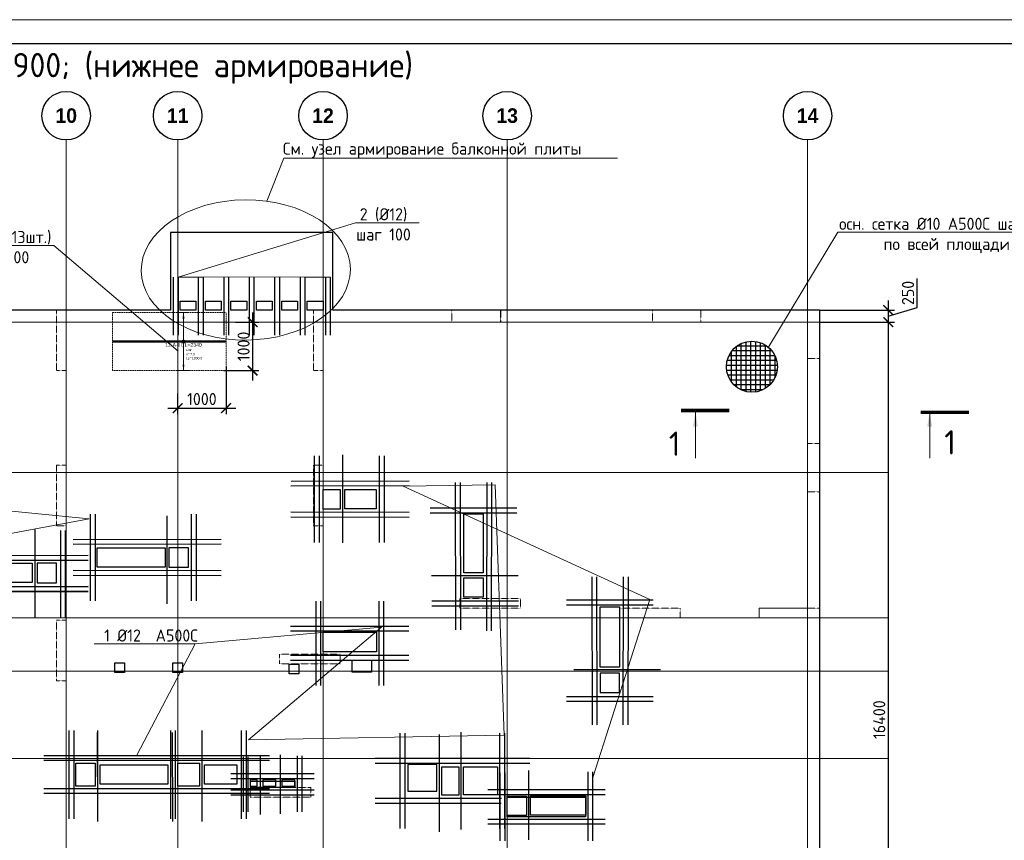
# Model space of a CAD drawing. Header units: millimetres. Extents: x -42044588 to 856694, y -806701 to 941911.
# Tile 984 of 1056: x -69050 to -48730, y -130477 to -113548. Entities that reach past the tile are written whole.
import ezdxf
from ezdxf import colors
from ezdxf.entities.mleader import LeaderData, LeaderLine
from ezdxf.enums import TextEntityAlignment as Align
from ezdxf.math import Vec2, Vec3

# ---------------------------------------------------------------- set-up
doc = ezdxf.new("R2010")
doc.units = ezdxf.units.MM
doc.set_wipeout_variables(frame=1)
for name, pattern in [('01 Штриховая _4 мм_', [6, 3.5, -2.5]), ('______5', [1100, 800, -100, 100, -100]), ('DASHED', [7, 5, -2, 0]), ('GOST2.303 4', [7, 5, -2, 0]), ('осевая', [50.8, 31.75, -6.35, 6.35, -6.35])]:
    doc.linetypes.add(name, pattern=pattern)
for name, color, linetype, lineweight in [('_0.25', 114, 'Continuous', 25), ('_0.5', 94, 'Continuous', 50), ('RAZMER', 100, 'Continuous', 15), ('АрмСтер', 2, 'Continuous', 50), ('контур распр. стерхней', 2, 'GOST2.303 4', 20), ('Оси', 40, '______5', 18), ('Перекрытие ж_бетон', 1, 'Continuous', 30), ('подоснова', 151, 'Continuous', 5), ('РАЗМЕРЫ', 1, 'Continuous', 9), ('СТЕНЫ', 3, 'Continuous', 30), ('ТОНКИЕ', 7, 'Continuous', 9), ('Узлы', 7, 'Continuous', 0)]:
    doc.layers.add(name, color=color, linetype=linetype, lineweight=lineweight)
doc.layers.add('АрмСтер_атрибуты', color=2, linetype='Continuous', lineweight=0, plot=False)
doc.layers.add('Колонна_ бетон', color=7, linetype='Continuous', lineweight=50, true_color=0xb4b496)
doc.layers.add('ТОЛСТЫЕ_ОСНОВНЫЕ', color=6, linetype='Continuous')
doc.styles.add('Century Gothic', font='GOTHIC.TTF')
doc.styles.add('GOST-2.304_Type-B', font='GOST_Common.ttf')
doc.styles.get("Standard").update_dxf_attribs({"font": 'arial.ttf'})
doc.styles.add('Аннотативный', font='arial.ttf')
doc.dimstyles.new('СПДС', dxfattribs={"dimscale": 100, "dimtxt": 2.5, "dimasz": 2, "dimexe": 1.25, "dimexo": 0, "dimtad": 1, "dimdec": 0, "dimrnd": 5, "dimtxsty": 'GOST-2.304_Type-B', "dimblk": 'ARCHTICK', "dimcen": 2.5, "dimdle": 2, "dimclrd": 1, "dimclre": 1, "dimclrt": 1, "dimadec": 0, "dimazin": 2, "dimtfac": 0.75, "dimtdec": 0, "dimtmove": 1, "dimatfit": 3, "dimfxl": 0, "dimtolj": 1, "dimarcsym": 0})

# ---------------------------------------------------------------- blocks, each defined once
blk = doc.blocks.new('NSY101')
at = {"color": 0, "linetype": 'ByBlock', "lineweight": -2}
blk.add_circle((0, 0), 50, dxfattribs=at)
blk = doc.blocks.new('СЛОЖНЫЙ_ОБЪЕКТ_17')
at = {"layer": 'Оси', "color": 16, "linetype": 'Continuous', "lineweight": 25, "transparency": 33554687, "xscale": 9.999999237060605, "yscale": 9.999999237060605, "zscale": 9.999999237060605}
blk.add_blockref('NSY101', (36213, -989), dxfattribs=at)
at = {"layer": 'Оси', "color": 16, "linetype": 'Continuous', "lineweight": 25, "transparency": 33554687, "insert": (36213, -989), "char_height": 300, "width": 620, "attachment_point": 5, "style": 'Century Gothic'}
blk.add_mtext('\\A1;{\\fCentury Gothic|i0|b1;\\H300.000000;\\W1.000000;\\C16;10}\\P', dxfattribs=at)
blk = doc.blocks.new('СЛОЖНЫЙ_ОБЪЕКТ_18')
at = {"layer": 'Оси', "color": 16, "linetype": 'Continuous', "lineweight": 25, "transparency": 33554687, "xscale": 9.999999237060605, "yscale": 9.999999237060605, "zscale": 9.999999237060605}
blk.add_blockref('NSY101', (38513, -989), dxfattribs=at)
at = {"layer": 'Оси', "color": 16, "linetype": 'Continuous', "lineweight": 25, "transparency": 33554687, "insert": (38513, -989), "char_height": 300, "width": 620, "attachment_point": 5, "style": 'Century Gothic'}
blk.add_mtext('\\A1;{\\fCentury Gothic|i0|b1;\\H300.000000;\\W1.000000;\\C16;11}\\P', dxfattribs=at)
blk = doc.blocks.new('СЛОЖНЫЙ_ОБЪЕКТ_19')
at = {"layer": 'Оси', "color": 16, "linetype": 'Continuous', "lineweight": 25, "transparency": 33554687, "xscale": 9.999999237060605, "yscale": 9.999999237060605, "zscale": 9.999999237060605}
blk.add_blockref('NSY101', (41513, -989), dxfattribs=at)
at = {"layer": 'Оси', "color": 16, "linetype": 'Continuous', "lineweight": 25, "transparency": 33554687, "insert": (41513, -989), "char_height": 300, "width": 620, "attachment_point": 5, "style": 'Century Gothic'}
blk.add_mtext('\\A1;{\\fCentury Gothic|i0|b1;\\H300.000000;\\W1.000000;\\C16;12}\\P', dxfattribs=at)
blk = doc.blocks.new('СЛОЖНЫЙ_ОБЪЕКТ_20')
at = {"layer": 'Оси', "color": 16, "linetype": 'Continuous', "lineweight": 25, "transparency": 33554687, "xscale": 9.999999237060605, "yscale": 9.999999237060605, "zscale": 9.999999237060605}
blk.add_blockref('NSY101', (45313, -989), dxfattribs=at)
at = {"layer": 'Оси', "color": 16, "linetype": 'Continuous', "lineweight": 25, "transparency": 33554687, "insert": (45313, -989), "char_height": 300, "width": 620, "attachment_point": 5, "style": 'Century Gothic'}
blk.add_mtext('\\A1;{\\fCentury Gothic|i0|b1;\\H300.000000;\\W1.000000;\\C16;13}\\P', dxfattribs=at)
blk = doc.blocks.new('СЛОЖНЫЙ_ОБЪЕКТ_21')
at = {"layer": 'Оси', "color": 16, "linetype": 'Continuous', "lineweight": 25, "transparency": 33554687, "xscale": 9.999999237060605, "yscale": 9.999999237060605, "zscale": 9.999999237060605}
blk.add_blockref('NSY101', (51513, -989), dxfattribs=at)
at = {"layer": 'Оси', "color": 16, "linetype": 'Continuous', "lineweight": 25, "transparency": 33554687, "insert": (51513, -989), "char_height": 300, "width": 620, "attachment_point": 5, "style": 'Century Gothic'}
blk.add_mtext('\\A1;{\\fCentury Gothic|i0|b1;\\H300.000000;\\W1.000000;\\C16;14}\\P', dxfattribs=at)
blk = doc.blocks.new('оси блок 2')
at = {"layer": 'Оси', "color": 16, "linetype": 'осевая', "lineweight": 0, "ltscale": 0.25, "transparency": 33554687}
for p, q in [((-54204.7, -322543), (-54204.7, -347914.1)), ((-51904.7, -322543), (-51904.7, -347914.1)), ((-48904.7, -322543), (-48904.7, -347914.1)), ((-45104.7, -322543), (-45104.7, -347914.1)), ((-38904.7, -322543), (-38904.7, -347914.1)), ((-89822.3, -326301.3), (-37238.5, -326301.3)), ((-89822.3, -329401.3), (-37238.5, -329401.3)), ((-89822.3, -332401.3), (-37238.5, -332401.3)), ((-89822.3, -333501.3), (-37238.5, -333501.3)), ((-89822.3, -335301.3), (-37238.5, -335301.3))]:
    blk.add_line(p, q, dxfattribs=at)
at = {"layer": 'Оси', "color": 16, "linetype": 'Continuous', "lineweight": 25, "transparency": 33554687}
for name in ['СЛОЖНЫЙ_ОБЪЕКТ_17', 'СЛОЖНЫЙ_ОБЪЕКТ_18', 'СЛОЖНЫЙ_ОБЪЕКТ_19', 'СЛОЖНЫЙ_ОБЪЕКТ_20', 'СЛОЖНЫЙ_ОБЪЕКТ_21']:
    blk.add_blockref(name, (-90418.2, -321053.5), dxfattribs=at)
blk = doc.blocks.new('_ArchTick')
at = {"color": 0, "linetype": 'ByBlock', "const_width": 0.15}
blk.add_lwpolyline([(-0.5, -0.5), (0.5, 0.5)], dxfattribs=at)
blk = doc.blocks.new('*D1238')
at = {"layer": 'DEFPOINTS', "color": 0, "transparency": 16777216}
for p in [(-52540, -119538), (-52540, -119788), (-51124, -119788)]:
    blk.add_point(p, dxfattribs=at)
at = {"layer": 'РАЗМЕРЫ', "color": 1, "lineweight": -2, "transparency": 16777216}
for p, q in [((-50530, -119485), (-50530, -118885)), ((-51124, -119338), (-51124, -119988)), ((-52540, -119538), (-50999, -119538)), ((-51124, -119663), (-50530, -119485)), ((-52540, -119788), (-50999, -119788))]:
    blk.add_line(p, q, dxfattribs=at)
at = {"layer": 'РАЗМЕРЫ', "color": 1, "lineweight": -2, "transparency": 16777216, "xscale": 200, "yscale": 200, "zscale": 200}
for p, rotation in [((-51124, -119538), 90), ((-51124, -119788), 270)]:
    blk.add_blockref('_ArchTick', p, dxfattribs=dict(at, rotation=rotation))
at = {"layer": 'РАЗМЕРЫ', "color": 1, "lineweight": 0, "transparency": 16777216, "insert": (-50717, -119185), "char_height": 250, "attachment_point": 5, "rotation": 90, "style": 'GOST-2.304_Type-B'}
blk.add_mtext('\\A1;250', dxfattribs=at)
blk = doc.blocks.new('*D1239')
at = {"layer": 'DEFPOINTS', "color": 0, "transparency": 16777216}
for p in [(-52540, -119788), (-52540, -136188), (-51124, -136188)]:
    blk.add_point(p, dxfattribs=at)
at = {"layer": 'РАЗМЕРЫ', "color": 1, "lineweight": -2, "transparency": 16777216}
for p, q in [((-51124, -119588), (-51124, -136388)), ((-52540, -119788), (-50999, -119788)), ((-52540, -136188), (-50999, -136188))]:
    blk.add_line(p, q, dxfattribs=at)
at = {"layer": 'РАЗМЕРЫ', "color": 1, "lineweight": -2, "transparency": 16777216, "xscale": 200, "yscale": 200, "zscale": 200}
for p, rotation in [((-51124, -119788), 90), ((-51124, -136188), 270)]:
    blk.add_blockref('_ArchTick', p, dxfattribs=dict(at, rotation=rotation))
at = {"layer": 'РАЗМЕРЫ', "color": 1, "lineweight": 0, "transparency": 16777216, "insert": (-51311, -127988), "char_height": 250, "attachment_point": 5, "rotation": 90, "style": 'GOST-2.304_Type-B'}
blk.add_mtext('\\A1;16400', dxfattribs=at)
blk = doc.blocks.new('подложка стн 1-го этажа')
at = {"layer": 'Колонна_ бетон', "color": 252, "linetype": 'DASHED', "lineweight": 0, "ltscale": 0.5, "true_color": 0x939598, "transparency": 33554687}
for p, q in [((55094, 26362, -200), (55094, 26362, -200)), ((54844, 26112, -200), (54844, 26112, -200)), ((39544, 23162, -200), (39344, 23162, -200)), ((39344, 23162, -200), (39344, 23162, -200)), ((39344, 21912, -200), (39344, 23162, -200)), ((39544, 23162, -200), (39544, 23162, -200)), ((39544, 23162, -200), (39544, 21912, -200)), ((44644, 23162, -200), (44644, 23162, -200)), ((44644, 23162, -200), (44844, 23162, -200)), ((44644, 23162, -200), (44644, 21912, -200)), ((44844, 23162, -200), (44844, 23162, -200)), ((44844, 21912, -200), (44844, 23162, -200)), ((39344, 21912, -200), (39544, 21912, -200)), ((39344, 21912, -200), (39344, 21912, -200)), ((39544, 21912, -200), (39544, 21912, -200)), ((44844, 21912, -200), (44644, 21912, -200)), ((44644, 21912, -200), (44644, 21912, -200)), ((44844, 21912, -200), (44844, 21912, -200)), ((47669, 20412, -200), (47669, 20212, -200)), ((48919, 20412, -200), (47669, 20412, -200)), ((47669, 20412, -200), (47669, 20412, -200)), ((48919, 20412, -200), (48919, 20412, -200)), ((48919, 20212, -200), (48919, 20412, -200)), ((47669, 20212, -200), (47669, 20212, -200)), ((48919, 20212, -200), (47669, 20212, -200)), ((48919, 20212, -200), (48919, 20212, -200)), ((50964, 20212, -200), (50964, 20012, -200)), ((50964, 20212, -200), (50964, 20212, -200)), ((52214, 20212, -200), (50964, 20212, -200)), ((52214, 20212, -200), (52214, 20012, -200)), ((52214, 20212, -200), (52214, 20212, -200)), ((39344, 19962, -200), (39344, 19962, -200)), ((39544, 19962, -200), (39344, 19962, -200)), ((39344, 18712, -200), (39344, 19962, -200)), ((39544, 19962, -200), (39544, 19962, -200)), ((39544, 19962, -200), (39544, 18712, -200)), ((50964, 20012, -200), (50964, 20012, -200)), ((50964, 20012, -200), (52214, 20012, -200)), ((52214, 20012, -200), (52214, 20012, -200)), ((43944, 19062, -200), (43944, 19262, -200)), ((43944, 19262, -200), (43944, 19262, -200)), ((45194, 19262, -200), (43944, 19262, -200)), ((45194, 19262, -200), (45194, 19262, -200)), ((45194, 19262, -200), (45194, 19062, -200)), ((43944, 19062, -200), (43944, 19062, -200)), ((45194, 19062, -200), (43944, 19062, -200)), ((45194, 19062, -200), (45194, 19062, -200)), ((39344, 18712, -200), (39344, 18712, -200)), ((39544, 18712, -200), (39344, 18712, -200)), ((39544, 18712, -200), (39544, 18712, -200)), ((43343, 16512, -200), (43343, 16512, -200)), ((44593, 16512, -200), (43343, 16512, -200)), ((43343, 16512, -200), (43343, 16312, -200)), ((44593, 16512, -200), (44593, 16512, -200)), ((44593, 16312, -200), (44593, 16512, -200)), ((43343, 16312, -200), (43343, 16312, -200)), ((43343, 16312, -200), (44593, 16312, -200)), ((44593, 16312, -200), (44593, 16312, -200))]:
    blk.add_line(p, q, dxfattribs=at)
for points, elevation in [([(39344, 26362), (39544, 26362), (39544, 25112), (39344, 25112)], -560), ([(44644, 26362), (44844, 26362), (44844, 25112), (44644, 25112)], -560), ([(47504, 26362), (48504, 26362), (48504, 26112), (47504, 26112)], -360), ([(47504, 26362), (48514, 26362), (48514, 26112), (47504, 26112)], -560), ([(51644, 26362), (52644, 26362), (52644, 26112), (51644, 26112)], -360), ([(54844, 26362), (55094, 26362), (55094, 25362), (54844, 25362)], -560), ([(54844, 23612), (55094, 23612), (55094, 22612), (54844, 22612)], -360), ([(54844, 23612), (55094, 23612), (55094, 22612), (54844, 22612)], -560), ([(55094, 20212), (53844, 20212), (53844, 20012), (55094, 20012)], -560)]:
    blk.add_lwpolyline(points, close=True, dxfattribs=dict(at, elevation=elevation))
at = {"layer": 'СТЕНЫ', "color": 252, "linetype": 'DASHED', "lineweight": 0, "ltscale": 0.5, "true_color": 0x939598, "transparency": 33554687}
for p, q in [((53844, 20212, -200), (54844, 20212, -200)), ((53844, 20012, -200), (53844, 20212, -200)), ((53844, 20212, -200), (53844, 20212, -200)), ((54844, 20212, -200), (54844, 20212, -200)), ((53844, 20012, -200), (53844, 20012, -200)), ((53844, 20012, -200), (54844, 20012, -200)), ((54844, 20012, -200), (54844, 20012, -200))]:
    blk.add_line(p, q, dxfattribs=at)
blk = doc.blocks.new('*U1262')
at = {"layer": 'РАЗМЕРЫ'}
for p, q in [((112, 600), (-112, 600)), ((112, -600), (-112, -600))]:
    blk.add_line(p, q, dxfattribs=at)
at = {"layer": 'РАЗМЕРЫ', "ltscale": 15}
blk.add_line((0, -600), (0, 600), dxfattribs=at)
at = {"layer": 'РАЗМЕРЫ'}
for points in [[(0, 600), (21, 475), (-21, 475)], [(0, -600), (21, -475), (-21, -475)]]:
    blk.add_solid(points, dxfattribs=at)
at = {"layer": 'АрмСтер_атрибуты', "color": 215, "ltscale": 15, "style": 'Аннотативный'}
for s, p in [('шаг', (51, -194)), ('Lр=', (50, -368)), ('n=', (51, -285))]:
    blk.add_text(s, height=50, dxfattribs=at).set_placement(p)
at = {"layer": 'АрмСтер_атрибуты', "color": 215, "style": 'Аннотативный'}
for tag, p, flags in [('ШАГ', (191, -194), 10), ('КОЛ', (138, -285), 8), ('ШИРИНА', (173, -368), 8)]:
    blk.add_attdef(tag, p, '', height=50, dxfattribs=dict(at, flags=flags))
at = {"layer": 'АрмСтер_атрибуты', "flags": 9}
for tag, p in [('МАССА', (-1034, -1210)), ('ОБОЗНАЧЕНИЕ', (-1034, -1324))]:
    blk.add_attdef(tag, p, '', height=75, dxfattribs=at)
at = {"linetype": 'Continuous', "lineweight": 0}
blk.add_wipeout([(35, 0), (28, 21), (11, 33), (-11, 33), (-28, 21), (-35, 0), (-28, -21), (-11, -33), (11, -33), (28, -21)], dxfattribs=at)
at = {"color": 0, "linetype": 'ByBlock', "lineweight": -2, "ltscale": 100}
blk.add_line((-1463, 0), (877, 0), dxfattribs=at)
at = {"layer": 'РАЗМЕРЫ'}
blk.add_circle((0, 0), 35, dxfattribs=at)
at = {"layer": 'АрмСтер_атрибуты', "style": 'Аннотативный', "flags": 8}
blk.add_attdef('ПОЗ', (110, 30), '', height=75, dxfattribs=at)
blk.add_attdef('НАИМЕНОВАНИЕ', text='', height=75, dxfattribs=at).set_placement((0, -29), align=Align.TOP_CENTER)
blk = doc.blocks.new('_None')
blk = doc.blocks.new('*D1257')
at = {"layer": 'DEFPOINTS', "color": 0, "transparency": 16777216}
for p in [(-64790, -120703, 360), (-65790, -121259), (-64790, -121561)]:
    blk.add_point(p, dxfattribs=at)
at = {"layer": 'РАЗМЕРЫ', "color": 1, "lineweight": -2, "transparency": 16777216}
for p, q in [((-64790, -120703), (-64790, -121686)), ((-65790, -121259), (-65790, -121686)), ((-65990, -121561), (-64590, -121561))]:
    blk.add_line(p, q, dxfattribs=at)
at = {"layer": 'РАЗМЕРЫ', "color": 1, "lineweight": -2, "transparency": 16777216, "xscale": 200, "yscale": 200, "zscale": 200, "rotation": 180}
blk.add_blockref('_ArchTick', (-65790, -121561), dxfattribs=at)
at = {"layer": 'РАЗМЕРЫ', "color": 1, "lineweight": -2, "transparency": 16777216, "xscale": 200, "yscale": 200, "zscale": 200}
blk.add_blockref('_ArchTick', (-64790, -121561), dxfattribs=at)
at = {"layer": 'РАЗМЕРЫ', "color": 1, "lineweight": 0, "transparency": 16777216, "insert": (-65290, -121374), "char_height": 250, "attachment_point": 5, "style": 'GOST-2.304_Type-B'}
blk.add_mtext('\\A1;1000', dxfattribs=at)
blk = doc.blocks.new('*D1258')
at = {"layer": 'DEFPOINTS', "color": 0, "transparency": 16777216}
for p in [(-64598, -119788), (-64843, -120788, 360), (-64243, -120788)]:
    blk.add_point(p, dxfattribs=at)
at = {"layer": 'РАЗМЕРЫ', "color": 1, "lineweight": -2, "transparency": 16777216}
for p, q in [((-64243, -119588), (-64243, -120988)), ((-64598, -119788), (-64118, -119788)), ((-64843, -120788), (-64118, -120788))]:
    blk.add_line(p, q, dxfattribs=at)
at = {"layer": 'РАЗМЕРЫ', "color": 1, "lineweight": -2, "transparency": 16777216, "xscale": 200, "yscale": 200, "zscale": 200}
for p, rotation in [((-64243, -119788), 90), ((-64243, -120788), 270)]:
    blk.add_blockref('_ArchTick', p, dxfattribs=dict(at, rotation=rotation))
at = {"layer": 'РАЗМЕРЫ', "color": 1, "lineweight": 0, "transparency": 16777216, "insert": (-64430, -120288), "char_height": 250, "attachment_point": 5, "rotation": 90, "style": 'GOST-2.304_Type-B'}
blk.add_mtext('\\A1;1000', dxfattribs=at)
blk = doc.blocks.new('*U4607')
at = {"layer": '_0.25', "ltscale": 100}
blk.add_lwpolyline([(0, 402), (1619, 402), (1619, 0), (0, 0)], close=True, dxfattribs=at)
at = {"layer": '_0.5', "color": 7, "lineweight": 30, "ltscale": 100}
for p, q in [((-150, 902), (-150, -500)), ((-50, 902), (-50, -500)), ((1669, -500), (1669, 927)), ((1769, -500), (1769, 927)), ((2019, 552), (-400, 552)), ((2019, 452), (-400, 452)), ((-400, -50), (2019, -50)), ((-400, -150), (2019, -150))]:
    blk.add_line(p, q, dxfattribs=at)
blk = doc.blocks.new('*U6686')
at = {"layer": 'ТОЛСТЫЕ_ОСНОВНЫЕ', "color": 6}
blk.add_lwpolyline([(20, 5), (886, 5), (886, 415), (20, 415)], close=True, dxfattribs=at)
at = {"layer": 'ТОНКИЕ'}
blk.add_lwpolyline([(0, 0), (891, 0), (891, 420), (0, 420)], close=True, dxfattribs=at)
blk = doc.blocks.new('*U4603')
at = {"layer": '_0.25', "ltscale": 100}
blk.add_lwpolyline([(0, 130), (920, 130), (920, 0), (0, 0)], close=True, dxfattribs=at)
at = {"layer": '_0.5', "color": 7, "lineweight": 30, "ltscale": 100}
for p, q in [((-150, 630), (-150, -500)), ((-50, 630), (-50, -500)), ((970, -500), (970, 655)), ((1070, -500), (1070, 655)), ((1320, 280), (-400, 280)), ((1320, 180), (-400, 180)), ((-400, -50), (1320, -50)), ((-400, -150), (1320, -150))]:
    blk.add_line(p, q, dxfattribs=at)
blk = doc.blocks.new('блочина')
at = {"layer": 'Перекрытие ж_бетон', "color": 4}
for points in [[(140763, 63798), (140763, 63398), (140413, 63398), (140413, 63798)], [(140861, 63400), (140861, 63800), (141511, 63800), (141511, 63400)], [(143317, 63300), (143717, 63300), (143717, 62080), (143317, 62080)], [(135753, 62200), (135753, 62600), (137153, 62600), (137153, 62200)], [(137233, 62598), (137233, 62198), (137633, 62198), (137633, 62598)], [(133013, 61880), (133013, 62280), (134413, 62280), (134413, 61880)], [(134513, 62278), (134513, 61878), (134913, 61878), (134913, 62278)], [(146133, 61378), (146533, 61378), (146533, 60138), (146133, 60138)], [(140413, 60455), (140413, 60855), (141513, 60855), (141513, 60455)], [(141413, 60030), (141013, 60030), (141013, 60280), (141413, 60280)], [(135313, 58158), (135713, 58158), (135713, 57678), (135313, 57678)], [(135813, 57720), (135813, 58120), (137213, 58120), (137213, 57720)], [(137413, 58158), (137863, 58158), (137863, 57678), (137413, 57678)], [(137963, 57720), (137963, 58120), (138633, 58120), (138633, 57720)], [(142763, 57580), (142763, 58130), (142163, 58130), (142163, 57580)], [(143213, 58078), (143213, 57498), (142862, 57498), (142862, 58078)], [(143313, 57500), (143313, 58080), (144013, 58080), (144013, 57500)], [(144613, 57478), (144613, 57078), (144213, 57078), (144213, 57478)], [(144693, 57080), (144693, 57480), (145833, 57480), (145833, 57080)]]:
    blk.add_lwpolyline(points, close=True, dxfattribs=at)
for points, elevation in [([(143318, 61978), (143716, 61978), (143716, 61578), (143318, 61578)], 4500), ([(139052, 57810), (138912, 57810), (138912, 57680), (139052, 57680)], 360), ([(139442, 57810), (139172, 57810), (139172, 57680), (139442, 57680)], 360), ([(139832, 57810), (139562, 57810), (139562, 57680), (139832, 57680)], 360)]:
    blk.add_lwpolyline(points, close=True, dxfattribs=dict(at, elevation=elevation))
at = {"layer": 'Перекрытие ж_бетон', "color": 4, "ltscale": 100}
for points in [[(136313, 60028), (136113, 60028), (136113, 60228), (136313, 60228)], [(139913, 60198), (139913, 59998), (139713, 59998), (139713, 60198)]]:
    blk.add_lwpolyline(points, close=True, dxfattribs=at)
at = {"layer": 'Перекрытие ж_бетон', "color": 4, "ltscale": 100, "elevation": 4500}
blk.add_lwpolyline([(137513, 60028), (137313, 60028), (137313, 60228), (137513, 60228)], close=True, dxfattribs=at)
at = {"layer": 'РАЗМЕРЫ', "color": 4, "lineweight": 30}
blk.add_lwpolyline([(146533, 60010), (146133, 60010), (146133, 59610), (146533, 59610)], close=True, dxfattribs=at)

msp = doc.modelspace()

# ---------------------------------------------------------------- linework, layer by layer
at = {"color": 2, "lineweight": 25, "ltscale": 100}
for p, q in [((-54266.342, -120293.79, 360), (-54266.342, -121118.878, 360)), ((-53632.382, -120281.896, 360), (-54248.393, -120281.896, 360)), ((-54166.342, -120231.446, 360), (-54166.342, -121181.222, 360)), ((-54066.342, -120195.605, 360), (-54066.342, -121217.063, 360)), ((-53966.342, -120180.815, 360), (-53966.342, -121231.853, 360)), ((-53866.342, -120185.282, 360), (-53866.342, -121227.386, 360)), ((-53766.342, -120209.523, 360), (-53766.342, -121203.145, 360)), ((-53666.342, -120256.727, 360), (-53666.342, -121155.942, 360)), ((-53465.5, -120481.896, 360), (-54415.275, -120481.896, 360)), ((-54366.342, -120398.329, 360), (-54366.342, -121014.339, 360)), ((-53527.843, -120381.896, 360), (-54352.932, -120381.896, 360)), ((-53566.342, -120335.561, 360), (-53566.342, -121077.107, 360)), ((-53466.342, -120476.555, 360), (-53466.342, -120936.113, 360)), ((-53414.869, -120681.896, 360), (-54465.906, -120681.896, 360)), ((-53429.658, -120581.896, 360), (-54451.117, -120581.896, 360)), ((-53419.335, -120781.896, 360), (-54461.44, -120781.896, 360)), ((-53443.576, -120881.896, 360), (-54437.199, -120881.896, 360)), ((-53490.78, -120981.896, 360), (-54389.995, -120981.896, 360)), ((-53569.615, -121081.896, 360), (-54311.161, -121081.896, 360)), ((-53710.609, -121181.896, 360), (-54170.166, -121181.896, 360))]:
    msp.add_line(p, q, dxfattribs=at)
at = {"lineweight": 30}
for p, q in [((-62385.624, -122523.547, -360), (-62385.624, -124343.547, -360)), ((-62972.581, -122544.908, -360), (-62972.581, -124334.908, -360)), ((-62872.581, -122544.908, -360), (-62872.581, -124334.908, -360)), ((-61629.933, -122544.908, -360), (-61629.933, -124334.908, -360)), ((-61529.933, -122544.908, -360), (-61529.933, -124334.908, -360)), ((-61009.933, -123064.908, -360), (-63447.17, -123071.491, -360)), ((-60060.336, -123097.797, -360), (-60053.752, -126135.238, -360)), ((-59960.336, -123097.797, -360), (-59953.752, -126135.238, -360)), ((-59410.336, -123097.797, -360), (-59416.919, -126152.867, 4396.46)), ((-59310.336, -123097.797, -360), (-59316.919, -126152.867, 4357.916)), ((-61009.933, -123164.908, -360), (-63456.766, -123170.181, -360)), ((-67594.48, -123749.129, -360), (-67594.48, -125539.129, -360)), ((-67494.48, -123749.129, -360), (-67494.48, -125539.129, -360)), ((-65509.612, -123749.129, -360), (-65509.612, -125539.129, -360)), ((-65409.612, -123749.129, -360), (-65409.612, -125539.129, -360)), ((-61009.933, -123714.908, -360), (-63456.766, -123709.635, -360)), ((-60580.336, -123617.797, 120.058), (-58790.336, -123617.797, 120.058)), ((-60580.336, -123717.797, 120.058), (-58790.336, -123717.797, 120.058)), ((-66015.79, -123781.144, -360), (-66015.79, -125601.144, -360)), ((-61009.933, -123814.908, -360), (-63456.766, -123809.635, -360)), ((-68739.331, -124066.893, -360), (-68739.331, -125886.893, -360)), ((-68209.467, -124083.758, -360), (-68209.467, -125873.758, -360)), ((-68109.467, -124083.758, -360), (-68109.467, -125873.758, -360)), ((-64889.612, -124269.129, -360), (-67944.682, -124275.713, -360)), ((-64889.612, -124369.129, -360), (-67944.682, -124375.713, -360)), ((-67639.467, -124603.758, -360), (-71294.538, -124610.341, -360)), ((-67639.467, -124706.161, -360), (-71294.538, -124712.744, -360)), ((-67639.467, -124703.758, -360), (-70694.538, -124710.341, -360)), ((-64889.612, -124919.129, -360), (-67944.682, -124912.546, -360)), ((-64889.612, -125019.129, -360), (-67944.682, -125012.546, -360)), ((-60552.646, -125011.342, 120.058), (-58762.646, -125011.342, 120.058)), ((-57243.807, -125039.815), (-57237.223, -128094.886)), ((-57143.807, -125039.815), (-57137.223, -128094.886)), ((-56593.807, -125039.815), (-56600.39, -128094.886)), ((-56493.807, -125039.815), (-56500.39, -128094.886)), ((-67639.467, -125242.127, -360), (-71294.538, -125248.711, -360)), ((-67639.467, -125343.305, -360), (-71294.538, -125349.889, -360)), ((-67639.467, -125253.758, -360), (-70694.538, -125247.174, -360)), ((-67639.467, -125353.758, -360), (-70694.538, -125347.174, -360)), ((-62939.075, -125544.453, -360), (-62939.075, -127284.453, -360)), ((-62839.075, -125544.453, -360), (-62839.075, -127284.453, -360)), ((-61638.666, -125544.453, -360), (-61638.666, -127284.453, -360)), ((-61538.666, -125544.453, -360), (-61538.666, -127284.453, -360)), ((-60547.552, -125539.575, 120.058), (-58757.552, -125539.575, 120.058)), ((-57763.807, -125515.739), (-55973.807, -125515.739)), ((-60547.552, -125639.575, 120.058), (-58757.552, -125639.575, 120.058)), ((-57763.807, -125615.739), (-55973.807, -125615.739)), ((-61018.87, -126064.453, -360), (-63459.075, -126064.453, -360)), ((-61018.87, -126164.453, -360), (-63459.075, -126164.453, -360)), ((-61018.87, -126664.453, -360), (-63459.075, -126664.453, -360)), ((-61018.87, -126764.453, -360), (-63459.075, -126764.453, -360)), ((-55826.307, -126961.685), (-57616.307, -126961.685)), ((-57763.807, -127507.69), (-55973.807, -127507.69)), ((-57763.807, -127607.69), (-55973.807, -127607.69)), ((-68034.682, -128211.815, -360), (-68034.682, -130031.815, -360)), ((-67934.682, -128211.815, -360), (-67934.682, -130031.815, -360)), ((-67443.189, -128211.815, -360), (-67443.189, -130031.815, -360)), ((-65938.859, -128211.815, -360), (-65938.859, -130031.815, -360)), ((-65838.859, -128211.815, -360), (-65838.859, -130031.815, -360)), ((-65294.033, -128211.815, -360), (-65294.033, -130031.815, -360)), ((-64476.302, -128211.815, -360), (-64476.302, -130031.815, -360)), ((-64376.302, -128211.815, -360), (-64376.302, -130031.815, -360)), ((-67450.791, -128252.648, -360), (-67445.687, -130085.727, -360)), ((-65900.713, -128252.648, -360), (-65895.608, -130085.727, -360)), ((-65294.083, -128252.648, -360), (-65288.978, -130085.727, -360)), ((-61196.983, -130235.922), (-61196.983, -128266.043)), ((-61096.983, -130235.922), (-61096.983, -128266.043)), ((-60394.648, -128292.982, -360), (-60393.364, -130302.818, -360)), ((-59945.92, -128246.042, -360), (-59944.636, -130255.878, -360)), ((-59139.655, -130235.922), (-59139.655, -128266.043)), ((-59039.655, -130235.922), (-59039.655, -128266.043)), ((-63894.48, -128731.815, -360), (-68554.682, -128731.815, -360)), ((-64088.215, -128724.65, 360), (-64088.215, -129941.337, 360)), ((-63675.986, -128711.143, 360), (-63675.986, -129927.83, 360)), ((-58518.601, -128789.963), (-61716.983, -128789.963)), ((-63894.48, -128831.815, -360), (-68554.682, -128831.815, -360)), ((-58518.601, -128889.963), (-61716.983, -128889.963)), ((-58552.852, -129039.952, -360), (-58552.852, -130465.59, -360)), ((-63894.48, -129411.815, -360), (-68554.682, -129411.815, -360)), ((-63894.48, -129511.815, -360), (-68554.682, -129511.815, -360)), ((-59103.406, -129615.922), (-61716.983, -129615.922)), ((-59110.816, -129715.922), (-61716.983, -129715.922))]:
    msp.add_line(p, q, dxfattribs=at)
at = {"ltscale": 100}
msp.add_circle((-53939.713, -120706.334, 360), 526.193, dxfattribs=at)
at = {"layer": 'RAZMER', "lineweight": 30}
for points, elevation in [([(-64314.693, -118857.764), (-64314.735, -120057.764)], 0.018), ([(-64214.693, -118857.764), (-64214.735, -120057.764)], 0.018), ([(-63789.8, -118857.764), (-63789.842, -120057.764)], 0.142), ([(-63689.8, -118857.764), (-63689.842, -120057.764)], 0.142), ([(-63264.813, -118857.764), (-63264.855, -120057.764)], 0.16), ([(-63164.813, -118857.764), (-63164.855, -120057.764)], 0.16), ([(-62739.826, -118857.764), (-62739.868, -120057.764)], 0.089), ([(-62639.826, -118857.764), (-62639.868, -120057.764)], 0.089)]:
    msp.add_lwpolyline(points, dxfattribs=dict(at, elevation=elevation))
at = {"layer": 'контур распр. стерхней', "linetype": '01 Штриховая _4 мм_', "elevation": 360}
msp.add_lwpolyline([(-64789.691, -120787.937), (-67134.247, -120787.937), (-67131.966, -119587.937), (-64787.41, -119587.937)], close=True, dxfattribs=at)
at = {"layer": 'Перекрытие ж_бетон'}
msp.add_lwpolyline([(-99839.767, -136437.763), (-81289.604, -136437.763), (-81289.604, -138037.763), (-77939.606, -138037.763), (-77939.602, -136437.763), (-65889.767, -136437.763), (-65889.767, -138037.763), (-62540.228, -138037.763), (-62540.233, -136437.763), (-52539.767, -136437.763), (-52539.767, -119537.764), (-62589.767, -119537.764), (-62589.767, -117937.764), (-65939.767, -117937.764), (-65939.767, -119537.764), (-85829.767, -119537.764), (-85829.767, -117937.764), (-89179.767, -117937.764), (-89179.767, -119537.764), (-99839.767, -119537.764), (-99839.767, -136437.763)], dxfattribs=at)
for points, elevation in [([(-65414.781, -119537.764), (-65739.781, -119537.764), (-65739.781, -119357.764), (-65414.781, -119357.764)], 0.036), ([(-64889.794, -119537.764), (-65214.794, -119537.764), (-65214.794, -119357.764), (-64889.794, -119357.764)], 0.018), ([(-64364.807, -119537.764), (-64689.807, -119537.764), (-64689.807, -119357.764), (-64364.807, -119357.764)], 0.036), ([(-63839.728, -119537.764), (-64164.728, -119537.764), (-64164.728, -119357.764), (-63839.728, -119357.764)], -0.053), ([(-63314.834, -119537.764), (-63639.834, -119537.764), (-63639.834, -119357.764), (-63314.834, -119357.764)], 0.071), ([(-62789.847, -119537.764), (-63114.847, -119537.764), (-63114.847, -119357.764), (-62789.847, -119357.764)], 0.089)]:
    msp.add_lwpolyline(points, close=True, dxfattribs=dict(at, elevation=elevation))
at = {"layer": 'Узлы', "color": 1, "linetype": 'Continuous', "lineweight": 0}
for p, q in [((-55104.654, -121645.108, 3100), (-55104.654, -122595.108, 3100)), ((-50269.515, -121645.108, 3100), (-50269.515, -122595.108, 3100))]:
    msp.add_line(p, q, dxfattribs=at)
at = {"layer": 'Узлы', "color": 1, "linetype": 'Continuous', "lineweight": 0, "const_width": 70, "elevation": 3100}
for points in [[(-55404.654, -121610.108), (-54404.654, -121610.108)], [(-50458.541, -121647.074), (-49458.541, -121647.074)]]:
    msp.add_lwpolyline(points, dxfattribs=at)
at = {"layer": 'Узлы', "color": 1, "linetype": 'Continuous', "lineweight": 0}
for points in [[(-55104.654, -121645.108, 3100), (-55154.932, -121945.558, 3100), (-55054.376, -121945.558, 3100)], [(-50269.515, -121645.108, 3100), (-50319.793, -121945.558, 3100), (-50219.237, -121945.558, 3100)]]:
    msp.add_solid(points, dxfattribs=at)

# ---------------------------------------------------------------- block references
for name, p in [('подложка стн 1-го этажа', (-107633.69, -145899.558, 560)), ('блочина', (-203202.607, -187041.012))]:
    msp.add_blockref(name, p)
at = {"ltscale": 100}
for name, p in [('*U4603', (-64290.267, -129387.763, 360)), ('*U4607', (-58989.096, -129989.82))]:
    msp.add_blockref(name, p, dxfattribs=at)
at = {"layer": 'РАЗМЕРЫ'}
msp.add_blockref('оси блок 2', (-13885.049, 206513.559), dxfattribs=at)

# ---------------------------------------------------------------- texts
at = {"layer": 'Узлы', "color": 80, "linetype": 'Continuous', "lineweight": 0, "style": 'GOST-2.304_Type-B'}
msp.add_text('Плита перекрытия на отм.  +9,900;+12,900;+15,900; (нижнее армирование) ', height=500, dxfattribs=at).set_placement((-83349.496, -114734.924))
at = {"layer": 'Узлы', "color": 1, "linetype": 'Continuous', "lineweight": 0, "char_height": 500, "attachment_point": 5, "style": 'GOST-2.304_Type-B'}
for insert in [(-55534.654, -122295.107, 3100), (-49848.932, -122267.388, 3100)]:
    msp.add_mtext_dynamic_manual_height_columns('1', width=723.87981, gutter_width=25, heights=[0], dxfattribs=dict(at, insert=insert))

# ---------------------------------------------------------------- dimensions: what is measured, and where the dimension line sits
at = {"layer": 'РАЗМЕРЫ', "lineweight": 0}
for base, p1, p2, picture, middle in [((-51123.549, -119787.763), (-52539.767, -119537.764), (-52539.767, -119787.763), '*D1238', (-50717.299, -119422.139)), ((-51123.549, -136187.763), (-52539.767, -119787.763), (-52539.767, -136187.763), '*D1239', (-51311.049, -127987.763))]:
    dim = msp.add_linear_dim(base=base, p1=p1, p2=p2, angle=90, dimstyle='СПДС', override={"dimrnd": 5}, dxfattribs=at)
    dim.commit()
    dim.dimension.update_dxf_attribs({"geometry": picture, "text_midpoint": middle})

# ---------------------------------------------------------------- leaders
at = {"layer": 'подоснова', "color": 2, "ltscale": 0.3}
ml = msp.add_multileader_mtext('Standard', dxfattribs=at)
ml.set_content('\\pxi0.391,qc;{\\C80;См. узел армирование балконной плиты}', color=2, style='GOST-2.304_Type-B')
ml.set_leader_properties(color=256, linetype='ByLayer', lineweight=15)
ml.set_arrow_properties(name='NONE')
ml.build(insert=Vec2(0, 0))
ml.multileader.update_dxf_attribs({"text_left_attachment_type": 6, "text_right_attachment_type": 6, "dogleg_length": 0.1, "arrow_head_size": 18})
ctx = ml.context
ctx.base_point, ctx.char_height, ctx.arrow_head_size, ctx.landing_gap_size, ctx.plane_origin = Vec3(-63596.49, -116407.712), 250, 18, 20, Vec3(-71080.743, -116254.456)
ctx.left_attachment, ctx.right_attachment, ctx.text_align_type = 6, 6, 1
notes = []
notes.append((ctx, [(0, (1, 1, 0), (-63596.59, -116407.712), (1, 0), 0.1, [(0, [(-63946.491, -117292.365)], 0, [])])]))
ctx.mtext.insert, ctx.mtext.alignment, ctx.mtext.flow_direction = Vec3(-60586.528, -116082.712), 2, 5
ml = msp.add_multileader_mtext('Standard', dxfattribs=at)
ml.set_content('2 (%%C12)\\Pшаг 100', color=2, style='GOST-2.304_Type-B')
ml.set_leader_properties(color=256, linetype='ByLayer', lineweight=15)
ml.set_arrow_properties(name='NONE')
ml.build(insert=Vec2(0, 0))
ml.multileader.update_dxf_attribs({"text_left_attachment_type": 6, "text_right_attachment_type": 6, "dogleg_length": 0.1, "arrow_head_size": 18})
ctx = ml.context
ctx.base_point, ctx.char_height, ctx.arrow_head_size, ctx.landing_gap_size, ctx.plane_origin = Vec3(-62117.055, -117737.316, 720), 250, 18, 20, Vec3(-65619.433, -118150.556, 720)
ctx.left_attachment, ctx.right_attachment, ctx.text_align_type = 6, 6, 1
notes.append((ctx, [(0, (1, 1, 0), (-62117.155, -117737.316, 720), (1, 0), 0.1, [(6, [(-62639.826, -118857.764, 720), (-63164.813, -118857.764, 720), (-63704.084, -118852.161, 720), (-64214.693, -118857.764, 720), (-64754.151, -118852.161, 720), (-65264.76, -118857.764, 720), (-65782.012, -118857.764, 720)], 0, [])])]))
ctx.mtext.insert, ctx.mtext.alignment, ctx.mtext.flow_direction = Vec3(-61541.752, -117437.316, 720), 2, 5
ml = msp.add_multileader_mtext('Standard', dxfattribs=at)
ml.set_content('осн. сетка %%C10 А500С шаг 200\\Pпо всей площади', color=2, style='GOST-2.304_Type-B')
ml.set_leader_properties(color=256, linetype='ByLayer', lineweight=15)
ml.set_arrow_properties(name='NONE')
ml.build(insert=Vec2(0, 0))
ml.multileader.update_dxf_attribs({"text_left_attachment_type": 6, "text_right_attachment_type": 6, "dogleg_length": 0.1, "arrow_head_size": 18})
ctx = ml.context
ctx.base_point, ctx.char_height, ctx.arrow_head_size, ctx.landing_gap_size, ctx.plane_origin = Vec3(-52165.215, -117933.165, 360), 250, 18, 20, Vec3(-55678.076, -115627.012, 360)
ctx.left_attachment, ctx.right_attachment, ctx.text_align_type = 6, 6, 1
notes.append((ctx, [(0, (1, 1, 0), (-52165.315, -117933.165, 360), (1, 0), 0.1, [(0, [(-53610.513, -120326.492, 360)], 0, [])])]))
ctx.mtext.insert, ctx.mtext.alignment, ctx.mtext.flow_direction = Vec3(-49918.7, -117633.165, 360), 2, 5
ml = msp.add_multileader_mtext('Standard', dxfattribs=at)
ml.set_content('1 %%C12  А500С', color=2, style='GOST-2.304_Type-B')
ml.set_leader_properties(color=256, linetype='ByLayer', lineweight=15)
ml.set_arrow_properties(name='NONE')
ml.build(insert=Vec2(0, 0))
ml.multileader.update_dxf_attribs({"text_left_attachment_type": 6, "text_right_attachment_type": 6, "dogleg_length": 0.1, "arrow_head_size": 18})
ctx = ml.context
ctx.base_point, ctx.char_height, ctx.arrow_head_size, ctx.landing_gap_size, ctx.plane_origin = Vec3(-82139.448, -122580.329, 720), 250, 18, 20, Vec3(-91115.033, -121431.902, 720)
ctx.left_attachment, ctx.right_attachment, ctx.text_align_type = 6, 6, 1
notes.append((ctx, [(1, (1, 1, 0), (-80317.529, -122580.329, 720), (-1, 0), 0.1, [(6, [(-81266.736, -126288.199, 720), (-85241.98, -125713.321, 720), (-86293.632, -124000.91, 720)], 0, []), (3, [(-73742.271, -126006.852, 720), (-72897.881, -128839.089, 720), (-70076.218, -128690.16, 720), (-70673.629, -124413.715, 720), (-67613.898, -123846.292, 720)], 0, [])])]))
ctx.mtext.insert, ctx.mtext.alignment, ctx.mtext.flow_direction = Vec3(-81228.539, -122280.329, 720), 2, 5
ml = msp.add_multileader_mtext('Standard', dxfattribs=at)
ml.set_content('1 %%C12  А500С', color=2, style='GOST-2.304_Type-B')
ml.set_leader_properties(color=256, linetype='ByLayer', lineweight=15)
ml.set_arrow_properties(name='NONE')
ml.build(insert=Vec2(0, 0))
ml.multileader.update_dxf_attribs({"text_left_attachment_type": 6, "text_right_attachment_type": 6, "dogleg_length": 0.1, "arrow_head_size": 18})
ctx = ml.context
ctx.base_point, ctx.char_height, ctx.arrow_head_size, ctx.landing_gap_size, ctx.plane_origin = Vec3(-67250.018, -126426.907, 720), 250, 18, 20, Vec3(-65126.956, -122946.996, 720)
ctx.left_attachment, ctx.right_attachment, ctx.text_align_type = 6, 6, 1
notes.append((ctx, [(1, (1, 1, 0), (-65428.099, -126426.907, 720), (-1, 0), 0.1, [(6, [(-66633.269, -128722.318, 720)], 0, []), (7, [(-57223.816, -129181.548, 720), (-56045.183, -125510.019, 720), (-61135.799, -123170.875, 720), (-59240.276, -123141.843, 720), (-59052.586, -128308.816, 720), (-64329.539, -128402.672, 720), (-61586.141, -126078.139, 720)], 0, [])])]))
ctx.mtext.insert, ctx.mtext.alignment, ctx.mtext.flow_direction = Vec3(-66339.109, -126126.907, 720), 2, 5
for ctx, leaders in notes:
    for number, flags, end, landing, length, lines in leaders:
        leader = LeaderData()
        leader.index, (leader.has_last_leader_line, leader.has_dogleg_vector, leader.attachment_direction) = number, flags
        leader.last_leader_point, leader.dogleg_vector, leader.dogleg_length = Vec3(end), Vec3(landing), length
        for number, points, colour, breaks in lines:
            line = LeaderLine()
            line.index, line.vertices, line.color, line.breaks = number, Vec3.list(points), colors.encode_raw_color(colour), breaks
            leader.lines.append(line)
        ctx.leaders.append(leader)

# ---------------------------------------------------------------- next in the draw order: block references
at = {"layer": 'АрмСтер', "ltscale": 15}
ref = msp.add_blockref('*U1262', (-65669.466, -120187.937, 360), dxfattribs=at)
ref.add_attrib('НАИМЕНОВАНИЕ', '12-A-III, L=2340', dxfattribs={"layer": 'АрмСтер_атрибуты', "height": 75, "style": 'Аннотативный', "flags": 8}).set_placement((-65669.466, -120217.276, 360), align=Align.TOP_CENTER)
ref.add_attrib('КОЛ', '7.0', (-65531.417, -120473.063, 360), dxfattribs={"layer": 'АрмСтер_атрибуты', "color": 215, "height": 50, "style": 'Аннотативный', "flags": 8})
ref.add_attrib('ШИРИНА', '1200.0', (-65496.581, -120555.737, 360), dxfattribs={"layer": 'АрмСтер_атрибуты', "color": 215, "height": 50, "style": 'Аннотативный', "flags": 8})

# ---------------------------------------------------------------- next in the draw order: linework, layer by layer
at = {"layer": 'RAZMER', "lineweight": 30}
for points, elevation in [([(-65882.012, -118857.764), (-65882.054, -120057.764)], 0.107), ([(-65782.012, -118857.764), (-65782.054, -120057.764)], 0.107), ([(-65364.76, -118857.764), (-65364.802, -120057.764)], 0.089), ([(-65264.76, -118857.764), (-65264.802, -120057.764)], 0.089), ([(-64839.773, -118857.764), (-64839.815, -120057.764)], 0.107), ([(-64739.773, -118857.764), (-64739.815, -120057.764)], 0.107)]:
    msp.add_lwpolyline(points, dxfattribs=dict(at, elevation=elevation))
at = {"layer": 'РАЗМЕРЫ'}
msp.add_ellipse((-64384.256, -118711.11, -360), major_axis=(2157.988, 16.605), ratio=0.670490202, dxfattribs=at)

# ---------------------------------------------------------------- next in the draw order: block references
at = {"xscale": 100, "yscale": 100, "zscale": 100}
msp.add_blockref('*U6686', (-106840.159, -155548.17), dxfattribs=at)

# ---------------------------------------------------------------- next in the draw order: dimensions: what is measured, and where the dimension line sits
at = {"layer": 'РАЗМЕРЫ', "lineweight": 0}
dim = msp.add_linear_dim(base=(-64242.93, -120787.937), p1=(-64598.131, -119787.763), p2=(-64843.095, -120787.937, 360), angle=90, dimstyle='СПДС', override={"dimrnd": 5}, dxfattribs=at)
dim.commit()
dim.dimension.update_dxf_attribs({"geometry": '*D1258', "text_midpoint": (-64430.43, -120287.85)})
dim = msp.add_linear_dim(base=(-64789.53, -121561.459), p1=(-65789.767, -121259.493), p2=(-64789.53, -120703.386, 360), dimstyle='СПДС', override={"dimrnd": 5}, dxfattribs=at)
dim.commit()
dim.dimension.update_dxf_attribs({"geometry": '*D1257', "text_midpoint": (-65289.649, -121373.959)})

# ---------------------------------------------------------------- next in the draw order: leaders
at = {"layer": 'подоснова', "color": 2, "ltscale": 0.3}
ml = msp.add_multileader_mtext('Standard', dxfattribs=at)
ml.set_content('3* (%%C12-13шт.)\\Pшаг 100', color=2, style='GOST-2.304_Type-B')
ml.set_leader_properties(color=256, linetype='ByLayer', lineweight=15)
ml.set_arrow_properties(name='NONE')
ml.build(insert=Vec2(0, 0))
ml.multileader.update_dxf_attribs({"text_left_attachment_type": 6, "text_right_attachment_type": 6, "dogleg_length": 0.1, "arrow_head_size": 18})
ctx = ml.context
ctx.base_point, ctx.char_height, ctx.arrow_head_size, ctx.landing_gap_size, ctx.plane_origin = Vec3(-70490.029, -118207.223, 720), 250, 18, 20, Vec3(-74427.872, -118150.556, 720)
ctx.left_attachment, ctx.right_attachment, ctx.text_align_type = 6, 6, 1
notes = []
notes.append((ctx, [(1, (1, 1, 0), (-68343.111, -118207.223, 720), (-1, 0), 0.1, [(0, [(-65776.466, -120387.937, 720)], 0, [])])]))
ctx.mtext.insert, ctx.mtext.alignment, ctx.mtext.flow_direction = Vec3(-69416.62, -117907.223, 720), 2, 5
for ctx, leaders in notes:
    for number, flags, end, landing, length, lines in leaders:
        leader = LeaderData()
        leader.index, (leader.has_last_leader_line, leader.has_dogleg_vector, leader.attachment_direction) = number, flags
        leader.last_leader_point, leader.dogleg_vector, leader.dogleg_length = Vec3(end), Vec3(landing), length
        for number, points, colour, breaks in lines:
            line = LeaderLine()
            line.index, line.vertices, line.color, line.breaks = number, Vec3.list(points), colors.encode_raw_color(colour), breaks
            leader.lines.append(line)
        ctx.leaders.append(leader)

doc.saveas('drawing.dxf')
